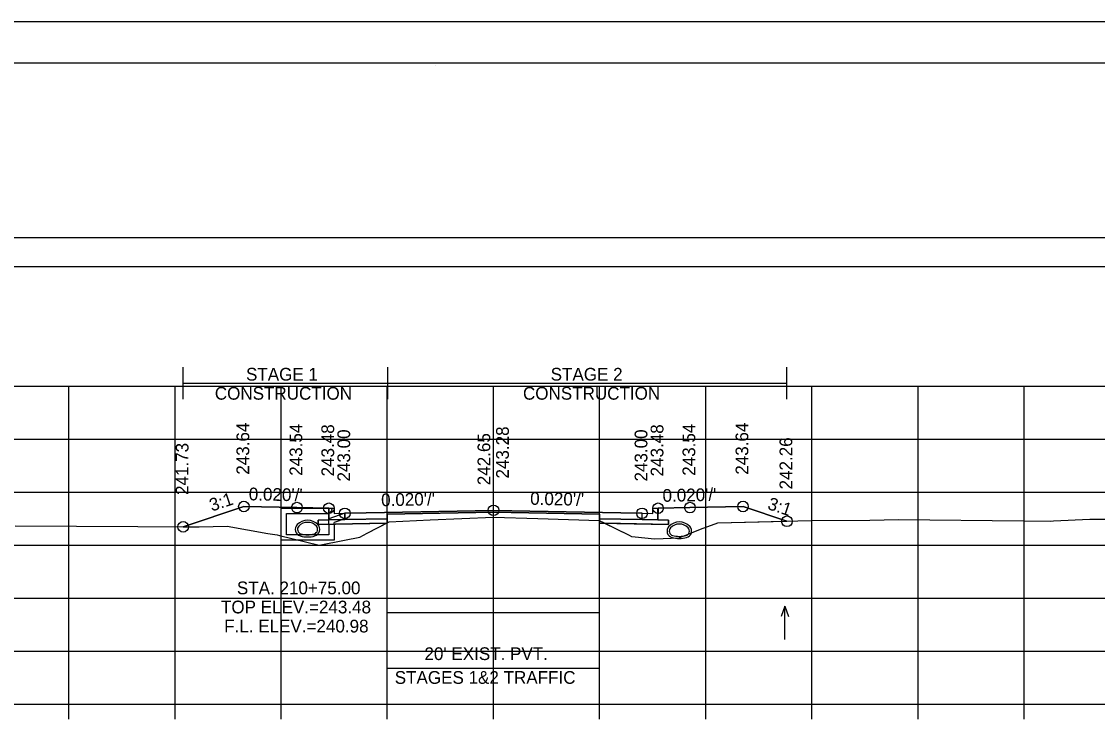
# Model space of a CAD drawing. Extents: x 1369627 to 1374022, y 380035 to 398173.
# Drawn here: x 1372054.1 to 1372155.4, y 382319 to 382385.5 of the extents above; entities that cross this region are included whole.
import ezdxf

# ---------------------------------------------------------------- set-up
doc = ezdxf.new("R2010")
doc.units = 0
for name, color, linetype in [('Default', 7, 'Continuous'), ('R_Alt Surface', 7, 'Continuous'), ('R_Axis', 7, 'Continuous'), ('R_Axis Annot', 7, 'Continuous'), ('R_Border', 7, 'Continuous'), ('R_Drive', 7, 'Continuous'), ('R_Exist Surface', 7, 'Continuous'), ('R_Fin Surface', 7, 'Continuous'), ('R_Grid', 7, 'Continuous'), ('R_MOT', 7, 'Continuous'), ('R_No Plot', 7, 'Continuous'), ('R_Water', 7, 'Continuous'), ('R_Water Annot', 7, 'Continuous'), ('R_Xsect Elev', 7, 'Continuous'), ('R_Xsect Slope', 7, 'Continuous'), ('T_Vehicle Path Rt', 7, 'Continuous')]:
    doc.layers.add(name, color=color, linetype=linetype)

msp = doc.modelspace()

# ---------------------------------------------------------------- linework, layer by layer
at = {"layer": 'Default'}
for p, q in [((1372088.53, 382323.8), (1372088.53, 382325.3)), ((1372088.53, 382324.55), (1372108.53, 382324.55)), ((1372108.53, 382323.8), (1372108.53, 382325.3))]:
    msp.add_line(p, q, dxfattribs=at)
for points in [[(1371948.53, 382362.4), (1372248.53, 382362.4), (1372248.53, 382365.11), (1371948.53, 382365.11)], [(1372083.02, 382339.62), (1372083.52, 382339.62), (1372083.53, 382339.12), (1372084.53, 382339.14), (1372084.53, 382338.55), (1372083.03, 382338.52)], [(1372113.53, 382339.12), (1372113.54, 382339.62), (1372114.04, 382339.62), (1372114.03, 382338.52), (1372112.53, 382338.55), (1372112.53, 382339.14)]]:
    msp.add_lwpolyline(points, close=True, dxfattribs=at)
at = {"layer": 'R_Alt Surface'}
for points in [[(1372082.03, 382338.5), (1372083.03, 382338.52), (1372084.53, 382338.55), (1372088.53, 382338.63), (1372088.53, 382338.21), (1372082.03, 382338.08)], [(1372115.03, 382338.5), (1372114.03, 382338.52), (1372112.53, 382338.55), (1372108.53, 382338.63), (1372108.53, 382338.21), (1372115.03, 382338.08)]]:
    msp.add_lwpolyline(points, close=True, dxfattribs=at)
msp.add_lwpolyline([(1372083.03, 382339.62), (1372083.03, 382338.52), (1372084.53, 382338.55), (1372088.53, 382338.63), (1372088.53, 382339.05), (1372098.53, 382339.25), (1372108.53, 382339.05), (1372108.53, 382338.63), (1372112.53, 382338.55), (1372114.03, 382338.52), (1372114.03, 382339.62)], dxfattribs=at)
at = {"layer": 'R_Axis'}
for p, q in [((1371948.53, 382321.14), (1372248.53, 382321.14)), ((1372058.53, 382319.74), (1372058.53, 382321.14)), ((1372068.53, 382319.74), (1372068.53, 382321.14)), ((1372078.53, 382319.74), (1372078.53, 382321.14)), ((1372088.53, 382319.74), (1372088.53, 382321.14)), ((1372098.53, 382319.74), (1372098.53, 382321.14)), ((1372108.53, 382319.74), (1372108.53, 382321.14)), ((1372118.53, 382319.74), (1372118.53, 382321.14)), ((1372128.53, 382319.74), (1372128.53, 382321.14)), ((1372138.53, 382319.74), (1372138.53, 382321.14)), ((1372148.53, 382319.74), (1372148.53, 382321.14))]:
    msp.add_line(p, q, dxfattribs=at)
at = {"layer": 'R_Border'}
for p, q in [((1371940.53, 382381.6), (1372256.71, 382381.6)), ((1372093.05, 382381.34), (1372093.05, 382381.34)), ((1372093.05, 382381.34), (1372093.05, 382381.34))]:
    msp.add_line(p, q, dxfattribs=at)
at = {"layer": 'R_Drive'}
for centre, radius, start, end in [((1372080.51, 382337.63), 0.646, 136.3515, 253.9529), ((1372080.51, 382337.63), 0.646, 136.3515, 253.9529), ((1372081.02, 382337.14), 1.35, 43.6485, 136.3515), ((1372081.02, 382337.14), 1.35, 43.6485, 136.3515), ((1372080.51, 382337.63), 0.438, 136.3515, 253.9529), ((1372080.51, 382337.63), 0.438, 136.3515, 253.9529), ((1372081.02, 382337.14), 1.15, 43.6485, 136.3515), ((1372081.02, 382337.14), 1.15, 43.6485, 136.3515), ((1372081.53, 382337.63), 0.438, 286.0471, 43.6485), ((1372081.53, 382337.63), 0.438, 286.0471, 43.6485), ((1372081.53, 382337.63), 0.646, 286.0471, 43.6485), ((1372081.53, 382337.63), 0.646, 286.0471, 43.6485), ((1372115.53, 382337.47), 0.646, 136.3515, 253.9529), ((1372116.04, 382336.98), 1.35, 43.6485, 136.3515), ((1372115.53, 382337.47), 0.438, 136.3515, 253.9529), ((1372116.04, 382336.98), 1.15, 43.6485, 136.3515), ((1372116.55, 382337.47), 0.438, 286.0471, 43.6485), ((1372116.55, 382337.47), 0.646, 286.0471, 43.6485), ((1372081.02, 382339.41), 2.5, 253.9529, 286.0471), ((1372081.02, 382339.41), 2.5, 253.9529, 286.0471), ((1372081.02, 382339.41), 2.29, 253.9529, 286.0471), ((1372081.02, 382339.41), 2.29, 253.9529, 286.0471), ((1372116.04, 382339.26), 2.5, 253.9529, 286.0471), ((1372116.04, 382339.26), 2.29, 253.9529, 286.0471)]:
    msp.add_arc(centre, radius, start, end, dxfattribs=at)
at = {"layer": 'R_Exist Surface'}
msp.add_lwpolyline([(1372053.47, 382337.95), (1372070.8, 382337.86), (1372073.43, 382337.93), (1372077.29, 382337.25), (1372078.15, 382337.11), (1372078.37, 382337.05), (1372082.1, 382336.13), (1372084.5, 382336.61), (1372085.93, 382336.9), (1372086.64, 382337.26), (1372088.71, 382338.35), (1372092.58, 382338.52), (1372098.53, 382338.79), (1372102.7, 382338.65), (1372108.48, 382338.45), (1372111.33, 382337.07), (1372111.52, 382336.97), (1372111.87, 382336.93), (1372113.7, 382336.73), (1372114.52, 382336.78), (1372116.03, 382336.83), (1372118.04, 382337.64), (1372119.68, 382338.25), (1372128.45, 382338.45), (1372133.99, 382338.49), (1372136.68, 382338.56), (1372148.45, 382338.44), (1372150.99, 382338.4), (1372151.28, 382338.42), (1372154.72, 382338.6), (1372158.92, 382338.6)], dxfattribs=at)
at = {"layer": 'R_Fin Surface'}
msp.add_lwpolyline([(1372069.3, 382337.87), (1372075.02, 382339.78), (1372080.02, 382339.68), (1372083.02, 382339.62), (1372083.52, 382339.62), (1372083.53, 382339.12), (1372084.53, 382339.14), (1372086.53, 382339.18), (1372098.53, 382339.42), (1372110.53, 382339.18), (1372112.53, 382339.14), (1372113.53, 382339.12), (1372113.54, 382339.62), (1372114.04, 382339.62), (1372117.04, 382339.68), (1372122.04, 382339.78), (1372126.18, 382338.39)], dxfattribs=at)
at = {"layer": 'R_Grid'}
for p, q in [((1371948.53, 382351.14), (1372248.53, 382351.14)), ((1372058.53, 382321.14), (1372058.53, 382351.14)), ((1372068.53, 382321.14), (1372068.53, 382351.14)), ((1372078.53, 382321.14), (1372078.53, 382351.14)), ((1372088.53, 382321.14), (1372088.53, 382351.14)), ((1372098.53, 382321.14), (1372098.53, 382351.14)), ((1372108.53, 382321.14), (1372108.53, 382351.14)), ((1372118.53, 382321.14), (1372118.53, 382351.14)), ((1372128.53, 382321.14), (1372128.53, 382351.14)), ((1372138.53, 382321.14), (1372138.53, 382351.14)), ((1372148.53, 382321.14), (1372148.53, 382351.14)), ((1371948.53, 382346.14), (1372248.53, 382346.14)), ((1371948.53, 382341.14), (1372248.53, 382341.14)), ((1371948.53, 382336.14), (1372248.53, 382336.14)), ((1371948.53, 382331.14), (1372248.53, 382331.14)), ((1371948.53, 382326.14), (1372248.53, 382326.14)), ((1371948.53, 382321.14), (1372248.53, 382321.14))]:
    msp.add_line(p, q, dxfattribs=at)
at = {"layer": 'R_MOT'}
for p, q in [((1372069.3, 382349.9), (1372069.3, 382352.9)), ((1372088.58, 382349.9), (1372088.58, 382352.9)), ((1372126.18, 382349.9), (1372126.18, 382352.9)), ((1372069.3, 382351.4), (1372126.18, 382351.4))]:
    msp.add_line(p, q, dxfattribs=at)
at = {"layer": 'R_No Plot'}
msp.add_line((1371928.13, 382385.49), (1372261.46, 382385.49), dxfattribs=at)
for points in [[(1371928.12, 382385.49), (1372261.46, 382385.49), (1372261.46, 382172.16), (1371928.12, 382172.16)], [(1372174.45, 382381.6), (1372194.07, 382381.6), (1372194.07, 382371.72), (1372210.18, 382371.72), (1372233.38, 382371.72), (1372233.38, 382339.05), (1372256.59, 382339.05), (1372256.71, 382176.14), (1371940.53, 382176.14), (1371940.53, 382381.6)], [(1372088.53, 382338.63), (1372084.53, 382338.55), (1372083.03, 382338.52), (1372082.03, 382338.5), (1372082.03, 382338.08), (1372088.53, 382338.21)], [(1372098.53, 382339.42), (1372086.53, 382339.18), (1372084.53, 382339.14), (1372084.53, 382338.55), (1372088.53, 382338.63), (1372088.53, 382339.05), (1372098.53, 382339.25), (1372108.53, 382339.05), (1372108.53, 382338.63), (1372112.53, 382338.55), (1372112.53, 382339.14), (1372110.53, 382339.18)], [(1372108.53, 382338.63), (1372112.53, 382338.55), (1372114.03, 382338.52), (1372115.03, 382338.5), (1372115.03, 382338.08), (1372108.53, 382338.21)]]:
    msp.add_lwpolyline(points, close=True, dxfattribs=at)
for points in [[(1372083.02, 382339.62), (1372083.03, 382338.52), (1372084.53, 382338.55), (1372088.53, 382338.63), (1372088.53, 382339.05), (1372098.53, 382339.25), (1372108.53, 382339.05), (1372108.53, 382338.63), (1372112.53, 382338.55), (1372114.03, 382338.52), (1372114.04, 382339.62)], [(1372088.53, 382329.79), (1372108.53, 382329.79)]]:
    msp.add_lwpolyline(points, dxfattribs=at)
for centre in [(1372075.02, 382339.78), (1372080.02, 382339.68), (1372083.02, 382339.62), (1372084.53, 382339.14), (1372098.53, 382339.42), (1372112.53, 382339.14), (1372114.04, 382339.62), (1372117.04, 382339.68), (1372122.04, 382339.78), (1372126.18, 382338.39), (1372069.3, 382337.87)]:
    msp.add_circle(centre, 0.5, dxfattribs=at)
at = {"layer": 'R_Water'}
for p, q in [((1372078.52, 382339.62), (1372083.27, 382339.62)), ((1372078.52, 382338.12), (1372078.52, 382339.62)), ((1372079.02, 382338.12), (1372079.02, 382339.12)), ((1372079.02, 382339.12), (1372083.02, 382339.12)), ((1372083.35, 382339.45), (1372083.02, 382339.12)), ((1372084.52, 382339.14), (1372083.02, 382338.62)), ((1372083.02, 382338.12), (1372083.02, 382338.62)), ((1372083.35, 382339.45), (1372083.27, 382339.62)), ((1372084.52, 382338.61), (1372083.52, 382338.26)), ((1372083.52, 382338.12), (1372083.52, 382338.26))]:
    msp.add_line(p, q, dxfattribs=at)
for points in [[(1372084.52, 382338.61), (1372084.52, 382339.14)], [(1372083.52, 382338.12), (1372083.52, 382336.62), (1372081.02, 382336.62), (1372078.52, 382336.62), (1372078.52, 382338.12)], [(1372083.02, 382338.12), (1372083.02, 382337.12), (1372081.02, 382337.12), (1372079.02, 382337.12), (1372079.02, 382338.12)]]:
    msp.add_lwpolyline(points, dxfattribs=at)
at = {"layer": 'R_Water Annot'}
for p, q in [((1372125.98, 382330.38), (1372125.63, 382329.42)), ((1372125.98, 382327.24), (1372125.98, 382330.38)), ((1372125.98, 382330.38), (1372126.33, 382329.42))]:
    msp.add_line(p, q, dxfattribs=at)
at = {"layer": 'R_Xsect Elev'}
msp.add_line((1372098.53, 382338.79), (1372098.53, 382348.79), dxfattribs=at)
at = {"layer": 'T_Vehicle Path Rt'}
for p, q in [((1372083.03, 382338.52), (1372083.02, 382339.62)), ((1372088.53, 382338.63), (1372088.53, 382338.25)), ((1372108.53, 382338.43), (1372108.53, 382338.63)), ((1372114.04, 382339.62), (1372114.03, 382338.52)), ((1372088.44, 382338.21), (1372082.03, 382338.08)), ((1372088.53, 382338.25), (1372088.44, 382338.21)), ((1372088.44, 382338.21), (1372088.53, 382338.21)), ((1372088.53, 382338.21), (1372088.53, 382338.25)), ((1372109, 382338.2), (1372108.53, 382338.43)), ((1372108.53, 382338.43), (1372108.53, 382338.21)), ((1372108.53, 382338.21), (1372109, 382338.2)), ((1372109, 382338.2), (1372111.33, 382337.07))]:
    msp.add_line(p, q, dxfattribs=at)
for points in [[(1372083.02, 382339.62), (1372080.02, 382339.68), (1372075.02, 382339.78), (1372069.3, 382337.87)], [(1372126.18, 382338.39), (1372122.04, 382339.78), (1372117.04, 382339.68), (1372114.04, 382339.62)], [(1372108.53, 382338.63), (1372108.53, 382339.05), (1372098.53, 382339.25), (1372088.53, 382339.05), (1372088.53, 382338.63)], [(1372088.53, 382338.25), (1372088.71, 382338.35), (1372092.58, 382338.52), (1372098.53, 382338.79), (1372102.7, 382338.65), (1372108.48, 382338.45), (1372108.53, 382338.43)], [(1372069.3, 382337.87), (1372070.8, 382337.86), (1372073.43, 382337.93), (1372077.29, 382337.25), (1372078.15, 382337.11), (1372078.37, 382337.05), (1372082.1, 382336.13), (1372084.5, 382336.61), (1372085.93, 382336.9), (1372086.64, 382337.26), (1372088.44, 382338.21)], [(1372082.03, 382338.08), (1372082.03, 382338.5), (1372083.03, 382338.52)], [(1372114.03, 382338.52), (1372115.03, 382338.5), (1372115.03, 382338.08), (1372109, 382338.2)], [(1372111.33, 382337.07), (1372111.52, 382336.97), (1372111.87, 382336.93), (1372113.7, 382336.73), (1372114.52, 382336.78), (1372116.03, 382336.83), (1372118.04, 382337.64), (1372119.68, 382338.25), (1372126.18, 382338.39)]]:
    msp.add_lwpolyline(points, dxfattribs=at)

# ---------------------------------------------------------------- texts
at = {"layer": 'R_Axis Annot'}
for s, p in [("20' EXIST. PVT.", (1372092.03, 382325.31)), ('STAGES 1&2 TRAFFIC', (1372089.23, 382323.07))]:
    msp.add_text(s, height=1.2, dxfattribs=at).set_placement(p)
at = {"layer": 'R_MOT'}
for s, p in [('STAGE 1', (1372075.22, 382351.65)), ('STAGE 2', (1372103.92, 382351.65)), ('CONSTRUCTION', (1372072.28, 382349.85)), ('CONSTRUCTION', (1372101.31, 382349.85))]:
    msp.add_text(s, height=1.2, dxfattribs=at).set_placement(p)
at = {"layer": 'R_Water Annot'}
for s, p in [('STA. 210+75.00', (1372074.36, 382331.51)), ('TOP ELEV.=243.48', (1372072.86, 382329.71)), ('F.L. ELEV.=240.98', (1372073.16, 382327.91))]:
    msp.add_text(s, height=1.2, dxfattribs=at).set_placement(p)
at = {"layer": 'R_Xsect Elev'}
for s, p in [('243.64', (1372075.52, 382342.78)), ('243.54', (1372080.52, 382342.68)), ('243.48', (1372083.52, 382342.62)), ('243.00', (1372085.03, 382342.14)), ('243.28', (1372099.98, 382342.42)), ('243.00', (1372113.03, 382342.14)), ('243.48', (1372114.54, 382342.62)), ('243.54', (1372117.54, 382342.68)), ('243.64', (1372122.54, 382342.78)), ('242.65', (1372098.23, 382341.79)), ('242.26', (1372126.68, 382341.39)), ('241.73', (1372069.8, 382340.87))]:
    msp.add_text(s, height=1.2, rotation=90, dxfattribs=at).set_placement(p)
at = {"layer": 'R_Xsect Slope'}
for s, rotation, p in [('3:1', 18.4332, (1372072, 382339.3)), ("0.020'/'", 358.8542, (1372075.47, 382340.37)), ("0.020'/'", 1.1458, (1372087.96, 382339.8)), ("0.020'/'", 358.8542, (1372101.98, 382339.95)), ("0.020'/'", 1.1458, (1372114.47, 382340.22)), ('3:1', 341.5668, (1372124.27, 382339.56))]:
    msp.add_text(s, height=1.2, rotation=rotation, dxfattribs=at).set_placement(p)

doc.saveas('drawing.dxf')
